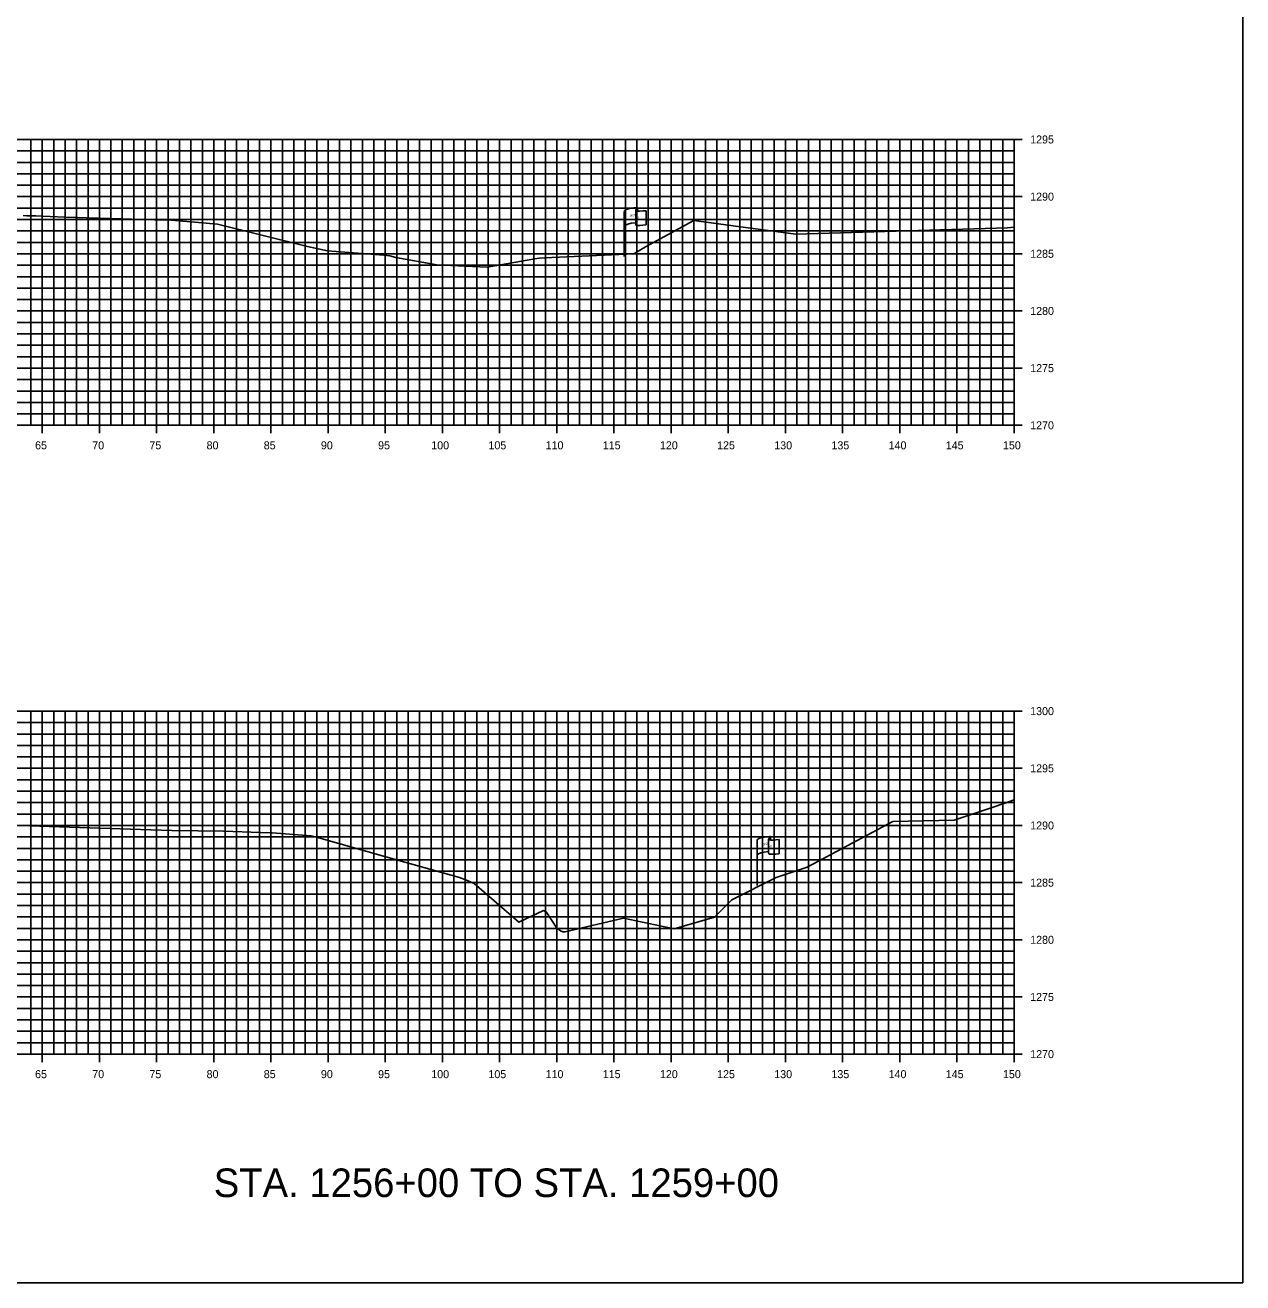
# Model space of a CAD drawing. Extents: x 674939 to 678919, y 750652 to 765176.
# Drawn here: x 678812 to 678918.5, y 761506.3 to 761616.3 of the extents above; entities that cross this region are included whole.
import ezdxf

# ---------------------------------------------------------------- set-up
doc = ezdxf.new("R2010")
doc.units = 0
for name, color, linetype in [('R_Axis', 7, 'Continuous'), ('R_Axis Annot', 7, 'Continuous'), ('R_Draft', 7, 'Continuous'), ('R_Exist Surface', 7, 'Continuous'), ('R_Grid', 7, 'Continuous'), ('R_No Plot', 7, 'Continuous'), ('S_EXIST_ROW', 7, 'Continuous')]:
    doc.layers.add(name, color=color, linetype=linetype)

msp = doc.modelspace()

# ---------------------------------------------------------------- linework, layer by layer
at = {"layer": 'R_Axis'}
for p, q in [((678899.23, 761606.29), (678897.83, 761606.29)), ((678898.53, 761581.29), (678898.53, 761606.29)), ((678899.23, 761601.29), (678897.83, 761601.29)), ((678899.23, 761596.29), (678897.83, 761596.29)), ((678899.23, 761591.29), (678897.83, 761591.29)), ((678899.23, 761586.29), (678897.83, 761586.29)), ((678813.53, 761580.59), (678813.53, 761581.99)), ((678818.53, 761580.59), (678818.53, 761581.99)), ((678823.53, 761580.59), (678823.53, 761581.99)), ((678828.53, 761580.59), (678828.53, 761581.99)), ((678833.53, 761580.59), (678833.53, 761581.99)), ((678838.53, 761580.59), (678838.53, 761581.99)), ((678843.53, 761580.59), (678843.53, 761581.99)), ((678848.53, 761580.59), (678848.53, 761581.99)), ((678853.53, 761580.59), (678853.53, 761581.99)), ((678858.53, 761580.59), (678858.53, 761581.99)), ((678863.53, 761580.59), (678863.53, 761581.99)), ((678868.53, 761580.59), (678868.53, 761581.99)), ((678873.53, 761580.59), (678873.53, 761581.99)), ((678878.53, 761580.59), (678878.53, 761581.99)), ((678883.53, 761580.59), (678883.53, 761581.99)), ((678888.53, 761580.59), (678888.53, 761581.99)), ((678893.53, 761580.59), (678893.53, 761581.99)), ((678898.53, 761580.59), (678898.53, 761581.99)), ((678598.53, 761581.29), (678898.53, 761581.29)), ((678899.23, 761581.29), (678897.83, 761581.29)), ((678899.23, 761556.29), (678897.83, 761556.29)), ((678898.53, 761526.29), (678898.53, 761556.29)), ((678899.23, 761551.29), (678897.83, 761551.29)), ((678899.23, 761546.29), (678897.83, 761546.29)), ((678899.23, 761541.29), (678897.83, 761541.29)), ((678899.23, 761536.29), (678897.83, 761536.29)), ((678899.23, 761531.29), (678897.83, 761531.29)), ((678813.53, 761525.59), (678813.53, 761526.99)), ((678818.53, 761525.59), (678818.53, 761526.99)), ((678823.53, 761525.59), (678823.53, 761526.99)), ((678828.53, 761525.59), (678828.53, 761526.99)), ((678833.53, 761525.59), (678833.53, 761526.99)), ((678838.53, 761525.59), (678838.53, 761526.99)), ((678843.53, 761525.59), (678843.53, 761526.99)), ((678848.53, 761525.59), (678848.53, 761526.99)), ((678853.53, 761525.59), (678853.53, 761526.99)), ((678858.53, 761525.59), (678858.53, 761526.99)), ((678863.53, 761525.59), (678863.53, 761526.99)), ((678868.53, 761525.59), (678868.53, 761526.99)), ((678873.53, 761525.59), (678873.53, 761526.99)), ((678878.53, 761525.59), (678878.53, 761526.99)), ((678883.53, 761525.59), (678883.53, 761526.99)), ((678888.53, 761525.59), (678888.53, 761526.99)), ((678893.53, 761525.59), (678893.53, 761526.99)), ((678898.53, 761525.59), (678898.53, 761526.99)), ((678598.53, 761526.29), (678898.53, 761526.29)), ((678899.23, 761526.29), (678897.83, 761526.29))]:
    msp.add_line(p, q, dxfattribs=at)
at = {"layer": 'R_Exist Surface'}
for points in [[(678811.85, 761599.65), (678812.18, 761599.62), (678812.96, 761599.61), (678815.48, 761599.5), (678817.4, 761599.43), (678820.4, 761599.35), (678824.31, 761599.23), (678824.43, 761599.25), (678826.51, 761599.08), (678828.86, 761598.88), (678836.74, 761596.93), (678838.47, 761596.55), (678843.4, 761596.16), (678843.94, 761596.1), (678844.45, 761595.98), (678848.05, 761595.33), (678849.27, 761595.26), (678852.43, 761595.13), (678856.62, 761595.84), (678856.99, 761595.9), (678857.45, 761595.93), (678865.26, 761596.28), (678866.28, 761596.89), (678870.53, 761599.19), (678875.03, 761598.6), (678879.43, 761598), (678897.96, 761598.55), (678898.53, 761598.62)], [(678810.77, 761546.33), (678814.13, 761546.21), (678823.02, 761545.91), (678824.86, 761545.86), (678824.88, 761545.86), (678829.37, 761545.78), (678832.62, 761545.69), (678833.62, 761545.65), (678833.64, 761545.65), (678836.68, 761545.41), (678837.05, 761545.38), (678837.51, 761545.26), (678843.57, 761543.55), (678850.03, 761541.73), (678850.62, 761541.51), (678851.31, 761541.21), (678855.22, 761537.82), (678857.38, 761538.84), (678857.6, 761538.74), (678858.54, 761537.32), (678858.84, 761537.08), (678859.06, 761536.99), (678859.25, 761536.99), (678864.36, 761538.19), (678868.8, 761537.26), (678872.31, 761538.26), (678873.84, 761539.79), (678877.71, 761541.74), (678880.42, 761542.65), (678887.93, 761546.65), (678893.28, 761546.76), (678896.51, 761547.84), (678897.81, 761548.28), (678898.53, 761548.52)]]:
    msp.add_lwpolyline(points, dxfattribs=at)
at = {"layer": 'R_Grid'}
for p, q in [((678598.53, 761606.29), (678898.53, 761606.29)), ((678812.53, 761581.29), (678812.53, 761606.29)), ((678813.53, 761581.29), (678813.53, 761606.29)), ((678814.53, 761581.29), (678814.53, 761606.29)), ((678815.53, 761581.29), (678815.53, 761606.29)), ((678816.53, 761581.29), (678816.53, 761606.29)), ((678817.53, 761581.29), (678817.53, 761606.29)), ((678818.53, 761581.29), (678818.53, 761606.29)), ((678819.53, 761581.29), (678819.53, 761606.29)), ((678820.53, 761581.29), (678820.53, 761606.29)), ((678821.53, 761581.29), (678821.53, 761606.29)), ((678822.53, 761581.29), (678822.53, 761606.29)), ((678823.53, 761581.29), (678823.53, 761606.29)), ((678824.53, 761581.29), (678824.53, 761606.29)), ((678825.53, 761581.29), (678825.53, 761606.29)), ((678826.53, 761581.29), (678826.53, 761606.29)), ((678827.53, 761581.29), (678827.53, 761606.29)), ((678828.53, 761581.29), (678828.53, 761606.29)), ((678829.53, 761581.29), (678829.53, 761606.29)), ((678830.53, 761581.29), (678830.53, 761606.29)), ((678831.53, 761581.29), (678831.53, 761606.29)), ((678832.53, 761581.29), (678832.53, 761606.29)), ((678833.53, 761581.29), (678833.53, 761606.29)), ((678834.53, 761581.29), (678834.53, 761606.29)), ((678835.53, 761581.29), (678835.53, 761606.29)), ((678836.53, 761581.29), (678836.53, 761606.29)), ((678837.53, 761581.29), (678837.53, 761606.29)), ((678838.53, 761581.29), (678838.53, 761606.29)), ((678839.53, 761581.29), (678839.53, 761606.29)), ((678840.53, 761581.29), (678840.53, 761606.29)), ((678841.53, 761581.29), (678841.53, 761606.29)), ((678842.53, 761581.29), (678842.53, 761606.29)), ((678843.53, 761581.29), (678843.53, 761606.29)), ((678844.53, 761581.29), (678844.53, 761606.29)), ((678845.53, 761581.29), (678845.53, 761606.29)), ((678846.53, 761581.29), (678846.53, 761606.29)), ((678847.53, 761581.29), (678847.53, 761606.29)), ((678848.53, 761581.29), (678848.53, 761606.29)), ((678849.53, 761581.29), (678849.53, 761606.29)), ((678850.53, 761581.29), (678850.53, 761606.29)), ((678851.53, 761581.29), (678851.53, 761606.29)), ((678852.53, 761581.29), (678852.53, 761606.29)), ((678853.53, 761581.29), (678853.53, 761606.29)), ((678854.53, 761581.29), (678854.53, 761606.29)), ((678855.53, 761581.29), (678855.53, 761606.29)), ((678856.53, 761581.29), (678856.53, 761606.29)), ((678857.53, 761581.29), (678857.53, 761606.29)), ((678858.53, 761581.29), (678858.53, 761606.29)), ((678859.53, 761581.29), (678859.53, 761606.29)), ((678860.53, 761581.29), (678860.53, 761606.29)), ((678861.53, 761581.29), (678861.53, 761606.29)), ((678862.53, 761581.29), (678862.53, 761606.29)), ((678863.53, 761581.29), (678863.53, 761606.29)), ((678864.53, 761581.29), (678864.53, 761606.29)), ((678865.53, 761581.29), (678865.53, 761606.29)), ((678866.53, 761581.29), (678866.53, 761606.29)), ((678867.53, 761581.29), (678867.53, 761606.29)), ((678868.53, 761581.29), (678868.53, 761606.29)), ((678869.53, 761581.29), (678869.53, 761606.29)), ((678870.53, 761581.29), (678870.53, 761606.29)), ((678871.53, 761581.29), (678871.53, 761606.29)), ((678872.53, 761581.29), (678872.53, 761606.29)), ((678873.53, 761581.29), (678873.53, 761606.29)), ((678874.53, 761581.29), (678874.53, 761606.29)), ((678875.53, 761581.29), (678875.53, 761606.29)), ((678876.53, 761581.29), (678876.53, 761606.29)), ((678877.53, 761581.29), (678877.53, 761606.29)), ((678878.53, 761581.29), (678878.53, 761606.29)), ((678879.53, 761581.29), (678879.53, 761606.29)), ((678880.53, 761581.29), (678880.53, 761606.29)), ((678881.53, 761581.29), (678881.53, 761606.29)), ((678882.53, 761581.29), (678882.53, 761606.29)), ((678883.53, 761581.29), (678883.53, 761606.29)), ((678884.53, 761581.29), (678884.53, 761606.29)), ((678885.53, 761581.29), (678885.53, 761606.29)), ((678886.53, 761581.29), (678886.53, 761606.29)), ((678887.53, 761581.29), (678887.53, 761606.29)), ((678888.53, 761581.29), (678888.53, 761606.29)), ((678889.53, 761581.29), (678889.53, 761606.29)), ((678890.53, 761581.29), (678890.53, 761606.29)), ((678891.53, 761581.29), (678891.53, 761606.29)), ((678892.53, 761581.29), (678892.53, 761606.29)), ((678893.53, 761581.29), (678893.53, 761606.29)), ((678894.53, 761581.29), (678894.53, 761606.29)), ((678895.53, 761581.29), (678895.53, 761606.29)), ((678896.53, 761581.29), (678896.53, 761606.29)), ((678897.53, 761581.29), (678897.53, 761606.29)), ((678898.53, 761581.29), (678898.53, 761606.29)), ((678598.53, 761605.29), (678898.53, 761605.29)), ((678598.53, 761604.29), (678898.53, 761604.29)), ((678598.53, 761603.29), (678898.53, 761603.29)), ((678598.53, 761602.29), (678898.53, 761602.29)), ((678598.53, 761601.29), (678898.53, 761601.29)), ((678598.53, 761600.29), (678898.53, 761600.29)), ((678598.53, 761599.29), (678898.53, 761599.29)), ((678598.53, 761598.29), (678898.53, 761598.29)), ((678598.53, 761597.29), (678898.53, 761597.29)), ((678598.53, 761596.29), (678898.53, 761596.29)), ((678598.53, 761595.29), (678898.53, 761595.29)), ((678598.53, 761594.29), (678898.53, 761594.29)), ((678598.53, 761593.29), (678898.53, 761593.29)), ((678598.53, 761592.29), (678898.53, 761592.29)), ((678598.53, 761591.29), (678898.53, 761591.29)), ((678598.53, 761590.29), (678898.53, 761590.29)), ((678598.53, 761589.29), (678898.53, 761589.29)), ((678598.53, 761588.29), (678898.53, 761588.29)), ((678598.53, 761587.29), (678898.53, 761587.29)), ((678598.53, 761586.29), (678898.53, 761586.29)), ((678598.53, 761585.29), (678898.53, 761585.29)), ((678598.53, 761584.29), (678898.53, 761584.29)), ((678598.53, 761583.29), (678898.53, 761583.29)), ((678598.53, 761582.29), (678898.53, 761582.29)), ((678598.53, 761581.29), (678898.53, 761581.29)), ((678598.53, 761556.29), (678898.53, 761556.29)), ((678812.53, 761526.29), (678812.53, 761556.29)), ((678813.53, 761526.29), (678813.53, 761556.29)), ((678814.53, 761526.29), (678814.53, 761556.29)), ((678815.53, 761526.29), (678815.53, 761556.29)), ((678816.53, 761526.29), (678816.53, 761556.29)), ((678817.53, 761526.29), (678817.53, 761556.29)), ((678818.53, 761526.29), (678818.53, 761556.29)), ((678819.53, 761526.29), (678819.53, 761556.29)), ((678820.53, 761526.29), (678820.53, 761556.29)), ((678821.53, 761526.29), (678821.53, 761556.29)), ((678822.53, 761526.29), (678822.53, 761556.29)), ((678823.53, 761526.29), (678823.53, 761556.29)), ((678824.53, 761526.29), (678824.53, 761556.29)), ((678825.53, 761526.29), (678825.53, 761556.29)), ((678826.53, 761526.29), (678826.53, 761556.29)), ((678827.53, 761526.29), (678827.53, 761556.29)), ((678828.53, 761526.29), (678828.53, 761556.29)), ((678829.53, 761526.29), (678829.53, 761556.29)), ((678830.53, 761526.29), (678830.53, 761556.29)), ((678831.53, 761526.29), (678831.53, 761556.29)), ((678832.53, 761526.29), (678832.53, 761556.29)), ((678833.53, 761526.29), (678833.53, 761556.29)), ((678834.53, 761526.29), (678834.53, 761556.29)), ((678835.53, 761526.29), (678835.53, 761556.29)), ((678836.53, 761526.29), (678836.53, 761556.29)), ((678837.53, 761526.29), (678837.53, 761556.29)), ((678838.53, 761526.29), (678838.53, 761556.29)), ((678839.53, 761526.29), (678839.53, 761556.29)), ((678840.53, 761526.29), (678840.53, 761556.29)), ((678841.53, 761526.29), (678841.53, 761556.29)), ((678842.53, 761526.29), (678842.53, 761556.29)), ((678843.53, 761526.29), (678843.53, 761556.29)), ((678844.53, 761526.29), (678844.53, 761556.29)), ((678845.53, 761526.29), (678845.53, 761556.29)), ((678846.53, 761526.29), (678846.53, 761556.29)), ((678847.53, 761526.29), (678847.53, 761556.29)), ((678848.53, 761526.29), (678848.53, 761556.29)), ((678849.53, 761526.29), (678849.53, 761556.29)), ((678850.53, 761526.29), (678850.53, 761556.29)), ((678851.53, 761526.29), (678851.53, 761556.29)), ((678852.53, 761526.29), (678852.53, 761556.29)), ((678853.53, 761526.29), (678853.53, 761556.29)), ((678854.53, 761526.29), (678854.53, 761556.29)), ((678855.53, 761526.29), (678855.53, 761556.29)), ((678856.53, 761526.29), (678856.53, 761556.29)), ((678857.53, 761526.29), (678857.53, 761556.29)), ((678858.53, 761526.29), (678858.53, 761556.29)), ((678859.53, 761526.29), (678859.53, 761556.29)), ((678860.53, 761526.29), (678860.53, 761556.29)), ((678861.53, 761526.29), (678861.53, 761556.29)), ((678862.53, 761526.29), (678862.53, 761556.29)), ((678863.53, 761526.29), (678863.53, 761556.29)), ((678864.53, 761526.29), (678864.53, 761556.29)), ((678865.53, 761526.29), (678865.53, 761556.29)), ((678866.53, 761526.29), (678866.53, 761556.29)), ((678867.53, 761526.29), (678867.53, 761556.29)), ((678868.53, 761526.29), (678868.53, 761556.29)), ((678869.53, 761526.29), (678869.53, 761556.29)), ((678870.53, 761526.29), (678870.53, 761556.29)), ((678871.53, 761526.29), (678871.53, 761556.29)), ((678872.53, 761526.29), (678872.53, 761556.29)), ((678873.53, 761526.29), (678873.53, 761556.29)), ((678874.53, 761526.29), (678874.53, 761556.29)), ((678875.53, 761526.29), (678875.53, 761556.29)), ((678876.53, 761526.29), (678876.53, 761556.29)), ((678877.53, 761526.29), (678877.53, 761556.29)), ((678878.53, 761526.29), (678878.53, 761556.29)), ((678879.53, 761526.29), (678879.53, 761556.29)), ((678880.53, 761526.29), (678880.53, 761556.29)), ((678881.53, 761526.29), (678881.53, 761556.29)), ((678882.53, 761526.29), (678882.53, 761556.29)), ((678883.53, 761526.29), (678883.53, 761556.29)), ((678884.53, 761526.29), (678884.53, 761556.29)), ((678885.53, 761526.29), (678885.53, 761556.29)), ((678886.53, 761526.29), (678886.53, 761556.29)), ((678887.53, 761526.29), (678887.53, 761556.29)), ((678888.53, 761526.29), (678888.53, 761556.29)), ((678889.53, 761526.29), (678889.53, 761556.29)), ((678890.53, 761526.29), (678890.53, 761556.29)), ((678891.53, 761526.29), (678891.53, 761556.29)), ((678892.53, 761526.29), (678892.53, 761556.29)), ((678893.53, 761526.29), (678893.53, 761556.29)), ((678894.53, 761526.29), (678894.53, 761556.29)), ((678895.53, 761526.29), (678895.53, 761556.29)), ((678896.53, 761526.29), (678896.53, 761556.29)), ((678897.53, 761526.29), (678897.53, 761556.29)), ((678898.53, 761526.29), (678898.53, 761556.29)), ((678598.53, 761555.29), (678898.53, 761555.29)), ((678598.53, 761554.29), (678898.53, 761554.29)), ((678598.53, 761553.29), (678898.53, 761553.29)), ((678598.53, 761552.29), (678898.53, 761552.29)), ((678598.53, 761551.29), (678898.53, 761551.29)), ((678598.53, 761550.29), (678898.53, 761550.29)), ((678598.53, 761549.29), (678898.53, 761549.29)), ((678598.53, 761548.29), (678898.53, 761548.29)), ((678598.53, 761547.29), (678898.53, 761547.29)), ((678598.53, 761546.29), (678898.53, 761546.29)), ((678598.53, 761545.29), (678898.53, 761545.29)), ((678598.53, 761544.29), (678898.53, 761544.29)), ((678598.53, 761543.29), (678898.53, 761543.29)), ((678598.53, 761542.29), (678898.53, 761542.29)), ((678598.53, 761541.29), (678898.53, 761541.29)), ((678598.53, 761540.29), (678898.53, 761540.29)), ((678598.53, 761539.29), (678898.53, 761539.29)), ((678598.53, 761538.29), (678898.53, 761538.29)), ((678598.53, 761537.29), (678898.53, 761537.29)), ((678598.53, 761536.29), (678898.53, 761536.29)), ((678598.53, 761535.29), (678898.53, 761535.29)), ((678598.53, 761534.29), (678898.53, 761534.29)), ((678598.53, 761533.29), (678898.53, 761533.29)), ((678598.53, 761532.29), (678898.53, 761532.29)), ((678598.53, 761531.29), (678898.53, 761531.29)), ((678598.53, 761530.29), (678898.53, 761530.29)), ((678598.53, 761529.29), (678898.53, 761529.29)), ((678598.53, 761528.29), (678898.53, 761528.29)), ((678598.53, 761527.29), (678898.53, 761527.29)), ((678598.53, 761526.29), (678898.53, 761526.29))]:
    msp.add_line(p, q, dxfattribs=at)
at = {"layer": 'R_No Plot'}
msp.add_lwpolyline([(678578.53, 761506.29), (678918.53, 761506.29), (678918.53, 761726.29), (678578.53, 761726.29)], close=True, dxfattribs=at)
at = {"layer": 'S_EXIST_ROW'}
for p, q in [((678864.43, 761596.05), (678864.43, 761600)), ((678865.43, 761600.1), (678865.43, 761600.08)), ((678865.43, 761600.08), (678865.43, 761598.86)), ((678865.6, 761600.25), (678865.6, 761600.01)), ((678866.36, 761600.06), (678866.36, 761598.82)), ((678876.06, 761541.05), (678876.06, 761545)), ((678877.06, 761545.1), (678877.06, 761545.08)), ((678877.06, 761545.08), (678877.06, 761543.86)), ((678877.23, 761545.25), (678877.23, 761545.01)), ((678877.99, 761545.06), (678877.99, 761543.82))]:
    msp.add_line(p, q, dxfattribs=at)
for centre, radius, start, end in [((678865.51, 761600.1), 0.078, 88.6458, 274.2828), ((678865.52, 761600.25), 0.0783, 263.0712, 93.9564), ((678865.51, 761598.86), 0.0783, 180, 273.9564), ((678877.14, 761545.1), 0.078, 88.6458, 274.2828), ((678877.15, 761545.25), 0.0783, 263.0712, 93.9564), ((678877.14, 761543.86), 0.0783, 180, 273.9564)]:
    msp.add_arc(centre, radius, start, end, dxfattribs=at)
for centre, major_axis, ratio, start_param, end_param in [((678866.01, 761600.05), (-1.58, -0.04), 0.19887, 5.030368, 6.283185), ((678866.72, 761600.16), (-1.23, -0.13), 0.052933, 0.159456, 1.268315), ((678866.01, 761598.73), (-1.58, -0.04), 0.19887, 5.083035, 6.194897), ((678866.72, 761598.92), (-1.23, -0.13), 0.052933, 0.159456, 1.268315), ((678877.64, 761545.05), (-1.58, -0.04), 0.19887, 5.030368, 6.283185), ((678878.35, 761545.16), (-1.23, -0.13), 0.052933, 0.159456, 1.268315), ((678877.64, 761543.73), (-1.58, -0.04), 0.19887, 5.083035, 6.194897), ((678878.35, 761543.92), (-1.23, -0.13), 0.052933, 0.159456, 1.268315)]:
    msp.add_ellipse(centre, major_axis=major_axis, ratio=ratio, start_param=start_param, end_param=end_param, dxfattribs=at)

# ---------------------------------------------------------------- texts
at = {"layer": 'R_Axis Annot'}
for s, p in [('1295', (678899.93, 761605.94)), ('1290', (678899.93, 761600.94)), ('1285', (678899.93, 761595.94)), ('1280', (678899.93, 761590.94)), ('1275', (678899.93, 761585.94)), ('1270', (678899.93, 761580.94)), ('65', (678812.9, 761579.19)), ('70', (678817.9, 761579.19)), ('75', (678822.9, 761579.19)), ('80', (678827.9, 761579.19)), ('85', (678832.9, 761579.19)), ('90', (678837.9, 761579.19)), ('95', (678842.9, 761579.19)), ('100', (678847.55, 761579.19)), ('105', (678852.55, 761579.19)), ('110', (678857.55, 761579.19)), ('115', (678862.55, 761579.19)), ('120', (678867.55, 761579.19)), ('125', (678872.55, 761579.19)), ('130', (678877.55, 761579.19)), ('135', (678882.55, 761579.19)), ('140', (678887.55, 761579.19)), ('145', (678892.55, 761579.19)), ('150', (678897.55, 761579.19)), ('1300', (678899.93, 761555.94)), ('1295', (678899.93, 761550.94)), ('1290', (678899.93, 761545.94)), ('1285', (678899.93, 761540.94)), ('1280', (678899.93, 761535.94)), ('1275', (678899.93, 761530.94)), ('1270', (678899.93, 761525.94)), ('65', (678812.9, 761524.19)), ('70', (678817.9, 761524.19)), ('75', (678822.9, 761524.19)), ('80', (678827.9, 761524.19)), ('85', (678832.9, 761524.19)), ('90', (678837.9, 761524.19)), ('95', (678842.9, 761524.19)), ('100', (678847.55, 761524.19)), ('105', (678852.55, 761524.19)), ('110', (678857.55, 761524.19)), ('115', (678862.55, 761524.19)), ('120', (678867.55, 761524.19)), ('125', (678872.55, 761524.19)), ('130', (678877.55, 761524.19)), ('135', (678882.55, 761524.19)), ('140', (678887.55, 761524.19)), ('145', (678892.55, 761524.19)), ('150', (678897.55, 761524.19))]:
    msp.add_text(s, height=0.7, dxfattribs=at).set_placement(p)
at = {"layer": 'R_Draft'}
msp.add_text('STA. 1256+00 TO STA. 1259+00', height=2.5, dxfattribs=at).set_placement((678828.53, 761513.79))
at = {"layer": 'S_EXIST_ROW'}
for s, height, rotation, p in [('R ', 0.2, 9.9884, (678864.95, 761599.51)), (' O', 0.2, 9.9884, (678865.1, 761599.55)), ('W', 0.2, 351.1788, (678865.43, 761599.38)), ('DWB 11-9-07', 0.01, 90, (678865.59, 761600.02)), ('DWB 11-9-07', 0.01, 5.0717, (678866.26, 761598.82)), ('DWB 11-9-07', 0.01, 90, (678864.43, 761596.06)), ('R ', 0.2, 9.9884, (678876.58, 761544.51)), (' O', 0.2, 9.9884, (678876.73, 761544.55)), ('W', 0.2, 351.1788, (678877.06, 761544.38)), ('DWB 11-9-07', 0.01, 90, (678877.22, 761545.02)), ('DWB 11-9-07', 0.01, 5.0717, (678877.89, 761543.82)), ('DWB 11-9-07', 0.01, 90, (678876.06, 761541.06))]:
    msp.add_text(s, height=height, rotation=rotation, dxfattribs=at).set_placement(p)

doc.saveas('drawing.dxf')
